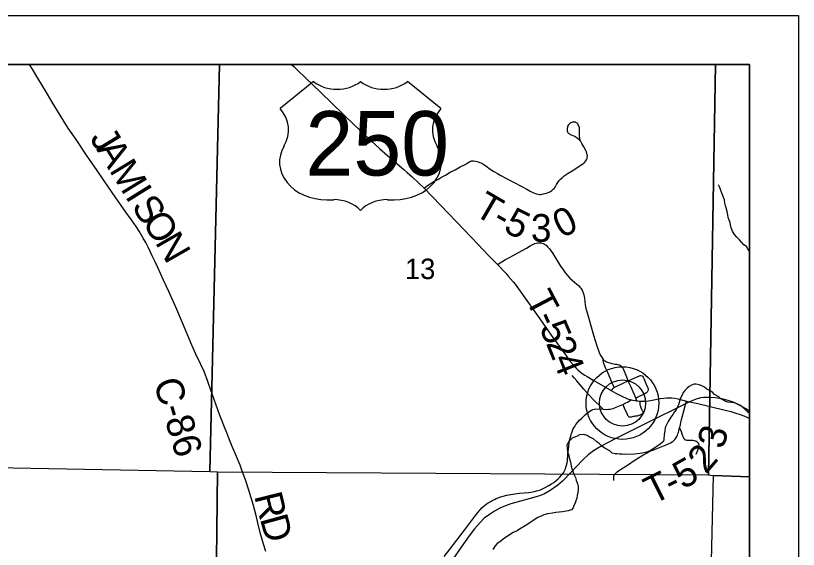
# Model space of a CAD drawing. Extents: x 0 to 34, y 0 to 22.
# Drawn here: x 7.897 to 9.5, y 19.408 to 20.5 of the extents above; entities that cross this region are included whole.
import ezdxf

# ---------------------------------------------------------------- set-up
doc = ezdxf.new("R2010")
doc.units = 0
for name, color, linetype in [('GM_X_Corporation', 7, 'Continuous'), ('GM_X_County_Road', 7, 'Continuous'), ('GM_X_County_Road_Text', 7, 'Continuous'), ('GM_X_Minor_River', 7, 'Continuous'), ('GM_X_Rail_Line', 7, 'Continuous'), ('GM_X_Section_Text', 7, 'Continuous'), ('GM_X_Township_Road', 7, 'Continuous'), ('GM_X_Township_Road_Text', 7, 'Continuous'), ('GM_X_Unincorporated', 7, 'Continuous'), ('GM_X_Unincorporated_Location', 7, 'Continuous'), ('GM_X_US_Location', 7, 'Continuous'), ('GM_X_US_Route', 7, 'Continuous'), ('GM_X_US_Shield', 7, 'Continuous'), ('SH_Data', 7, 'Continuous')]:
    doc.layers.add(name, color=color, linetype=linetype)

msp = doc.modelspace()

# ---------------------------------------------------------------- linework, layer by layer
at = {"layer": 'GM_X_Corporation'}
for points in [[(9.4, 16.4853), (9.4, 20.4), (2.6, 20.4), (2.6, 16.6918), (3.1555, 16.6686), (3.1684, 16.6682), (4.0515, 16.6368), (4.1011, 16.6362), (4.1867, 16.6352), (4.5473, 16.6256), (4.6351, 16.6229), (5.4202, 16.5982), (6.0834, 16.5816), (6.2194, 16.578), (8.0963, 16.5226), (9.09, 16.4927)], [(9.4, 16.4853), (9.4, 20.4), (6.2895, 20.4), (6.2595, 19.6124), (6.2942, 19.6131), (6.2926, 19.1539), (6.292, 18.5898), (6.2786, 18.5898), (6.2744, 18.4654), (6.2729, 18.2077), (6.2194, 16.578), (8.0963, 16.5226), (9.09, 16.4927)], [(8.3146, 20.4), (7.307, 20.4), (7.2834, 19.5867), (7.3046, 19.5855), (8.2946, 19.5667)], [(9.3302, 20.4), (8.3146, 20.4), (8.2946, 19.5667), (8.3101, 19.5662), (9.3157, 19.5601)], [(9.4, 19.5563), (9.4, 20.4), (9.3302, 20.4), (9.3157, 19.5601), (9.3252, 19.5587)], [(8.2946, 19.5667), (8.3101, 19.5662), (8.2986, 18.5464), (7.291, 18.5737), (7.3046, 19.5855)], [(9.3157, 19.5601), (9.3252, 19.5587), (9.3006, 18.5069), (8.2986, 18.5464), (8.3101, 19.5662)], [(9.4, 18.5032), (9.4, 19.5563), (9.3252, 19.5587), (9.3006, 18.5069)]]:
    msp.add_lwpolyline(points, close=True, dxfattribs=at)
at = {"layer": 'GM_X_County_Road'}
for points in [[(8.4089, 19.4028), (8.4043, 19.4179), (8.3988, 19.4374), (8.3933, 19.4585), (8.3892, 19.4767), (8.3838, 19.4974), (8.3742, 19.529), (8.3673, 19.55), (8.3616, 19.5658), (8.3566, 19.5796), (8.3492, 19.5977), (8.3405, 19.6179), (8.3332, 19.6352), (8.329, 19.6458), (8.3244, 19.6578), (8.3186, 19.6732), (8.3146, 19.6837), (8.3111, 19.6933), (8.3067, 19.7048), (8.2964, 19.7336), (8.2903, 19.7512), (8.2828, 19.7715), (8.2755, 19.7874), (8.2661, 19.807), (8.2577, 19.8256), (8.2382, 19.8714), (8.2246, 19.903), (8.2105, 19.9357), (8.1998, 19.9586), (8.1934, 19.9723), (8.187, 19.9858), (8.1823, 19.9959), (8.1764, 20.0084), (8.168, 20.0261), (8.1633, 20.0355), (8.1581, 20.0446), (8.1496, 20.0588), (8.1434, 20.0684), (8.1337, 20.082), (8.1227, 20.0976), (8.1114, 20.1135), (8.1004, 20.1293), (8.0868, 20.1491), (8.0764, 20.1638), (8.0637, 20.1828), (8.042, 20.2142), (8.0205, 20.2465), (8.0046, 20.2694), (7.9955, 20.2841), (7.9827, 20.3053), (7.9717, 20.3232), (7.9617, 20.3396), (7.9517, 20.3562), (7.9422, 20.3721), (7.9311, 20.3905), (7.9252, 20.4)], [(8.7744, 19.3926), (8.7867, 19.4085), (8.8161, 19.447), (8.8386, 19.4768), (8.844, 19.4838), (8.8473, 19.4879), (8.8525, 19.4932), (8.8571, 19.4971), (8.8608, 19.4998), (8.8649, 19.5026), (8.8686, 19.505), (8.873, 19.5076), (8.8774, 19.5099), (8.8809, 19.5115), (8.8852, 19.5132), (8.8901, 19.5148), (8.8956, 19.5164), (8.9031, 19.5183), (8.9108, 19.5197), (8.9195, 19.5212), (8.9288, 19.5223), (8.9477, 19.5242), (8.9598, 19.5261), (8.9639, 19.5271), (8.9673, 19.5282), (8.9715, 19.5297), (8.9758, 19.5315), (8.9811, 19.5341), (8.9878, 19.5377), (8.9945, 19.5418), (8.9989, 19.5447), (9.0039, 19.5484), (9.0081, 19.552), (9.0117, 19.5555), (9.0143, 19.5584), (9.0169, 19.5617), (9.0188, 19.5645), (9.021, 19.5685), (9.0229, 19.5724), (9.024, 19.5755), (9.0253, 19.58), (9.0264, 19.5845), (9.0269, 19.5894), (9.0278, 19.6013), (9.0299, 19.6189), (9.0314, 19.6308), (9.0332, 19.6374), (9.0345, 19.642), (9.0355, 19.6449), (9.0367, 19.6483), (9.0384, 19.6526), (9.0404, 19.6562), (9.0422, 19.6593), (9.0445, 19.6628), (9.0477, 19.6671), (9.0519, 19.6718), (9.0572, 19.677), (9.0636, 19.6828), (9.0677, 19.6864), (9.0701, 19.6882), (9.0731, 19.6904), (9.0763, 19.6925), (9.0792, 19.6939), (9.0825, 19.6947), (9.0854, 19.695), (9.1, 19.6942), (9.1074, 19.694), (9.1116, 19.6942), (9.1141, 19.6945), (9.1176, 19.6952), (9.121, 19.6962), (9.1265, 19.6983), (9.1338, 19.7014), (9.1402, 19.7043), (9.1469, 19.7074), (9.1502, 19.7091), (9.1556, 19.7123), (9.1575, 19.7137)], [(9.1575, 19.7137), (9.1609, 19.713), (9.1656, 19.7121), (9.1685, 19.7117)], [(9.1685, 19.7117), (9.1711, 19.7114), (9.1739, 19.7111), (9.1758, 19.711)], [(9.1758, 19.711), (9.18, 19.7109), (9.1885, 19.7111), (9.1932, 19.7116), (9.2007, 19.7128), (9.2171, 19.716), (9.2246, 19.7172), (9.2296, 19.7176), (9.2364, 19.7178), (9.241, 19.7176), (9.2468, 19.7169), (9.2533, 19.7157), (9.2709, 19.7112)], [(9.2709, 19.7112), (9.2938, 19.706), (9.3191, 19.7), (9.3502, 19.6924), (9.3618, 19.6894), (9.3721, 19.6865), (9.3811, 19.6836), (9.3886, 19.6807), (9.3943, 19.6781), (9.4, 19.6753)]]:
    msp.add_lwpolyline(points, dxfattribs=at)
at = {"layer": 'GM_X_Minor_River'}
for points in [[(9.4, 20.018), (9.3965, 20.0228), (9.3937, 20.0276), (9.3883, 20.0312), (9.3839, 20.036), (9.3792, 20.0408), (9.3737, 20.0466), (9.3689, 20.0522), (9.3652, 20.0589), (9.3627, 20.0656), (9.361, 20.072), (9.3601, 20.0765), (9.358, 20.0817), (9.3563, 20.0866), (9.3553, 20.0926), (9.3539, 20.0994), (9.3521, 20.1065), (9.3508, 20.1107), (9.3495, 20.1163), (9.3485, 20.1227), (9.3468, 20.128), (9.3451, 20.1321), (9.3435, 20.1366), (9.3414, 20.1418), (9.3389, 20.1485), (9.3364, 20.1539)], [(9.4, 19.6861), (9.3968, 19.6886), (9.3898, 19.6952), (9.3815, 19.7017), (9.3773, 19.7042), (9.3727, 19.7059), (9.3684, 19.7073), (9.3558, 19.7088), (9.3516, 19.7102), (9.3412, 19.7159), (9.3372, 19.7199), (9.3283, 19.7245), (9.3232, 19.73), (9.3127, 19.7354), (9.308, 19.7394), (9.3011, 19.7426), (9.2969, 19.7443), (9.2907, 19.746), (9.2866, 19.7459), (9.2813, 19.7438), (9.2765, 19.741), (9.2721, 19.7374), (9.2673, 19.7328), (9.2644, 19.7285), (9.2623, 19.7231), (9.258, 19.7158), (9.2543, 19.7032), (9.2526, 19.699), (9.2494, 19.6932), (9.2454, 19.6882), (9.2432, 19.6835), (9.2389, 19.6781), (9.2331, 19.6692), (9.2307, 19.6635), (9.2275, 19.6573), (9.2266, 19.6501), (9.2254, 19.6429), (9.2246, 19.6334), (9.224, 19.6285), (9.217, 19.6226), (9.2103, 19.6178), (9.2003, 19.6118), (9.1947, 19.6086), (9.1868, 19.6061), (9.1808, 19.6047), (9.1763, 19.6038), (9.1698, 19.6032), (9.1642, 19.6027), (9.1441, 19.602), (9.1391, 19.6022), (9.1334, 19.6024), (9.1292, 19.603), (9.1247, 19.6033), (9.1189, 19.6042), (9.1138, 19.609), (9.1022, 19.6154), (9.0963, 19.6201), (9.0916, 19.6249), (9.087, 19.6278), (9.0811, 19.6332), (9.0718, 19.6382), (9.0675, 19.6407), (9.0606, 19.6424), (9.0515, 19.6417), (9.0471, 19.6393), (9.037, 19.6348), (9.0289, 19.6274), (9.0261, 19.6205), (9.0263, 19.6152), (9.0273, 19.6073), (9.0299, 19.5994), (9.0308, 19.5949), (9.0326, 19.5889), (9.0339, 19.5829), (9.0349, 19.5776), (9.037, 19.5713), (9.0383, 19.5672), (9.0404, 19.5616), (9.0437, 19.5545), (9.045, 19.5493), (9.0479, 19.5418), (9.0493, 19.5362), (9.0491, 19.529), (9.0486, 19.5237), (9.0469, 19.5176), (9.046, 19.5122), (9.0439, 19.5069), (9.0429, 19.5023), (9.0404, 19.4973), (9.0387, 19.4927), (9.0351, 19.4881), (9.0287, 19.4867), (9.0241, 19.4854)], [(9.0241, 19.4854), (9.017, 19.4845), (9.0102, 19.4839), (9.0033, 19.4833), (8.9962, 19.4819), (8.986, 19.48), (8.9789, 19.4783), (8.9747, 19.4763), (8.9661, 19.473), (8.9524, 19.4638), (8.9461, 19.4591), (8.9406, 19.4555), (8.9287, 19.4491), (8.9239, 19.4451), (8.9156, 19.4418), (8.9064, 19.4359), (8.8956, 19.4287), (8.8908, 19.4244), (8.8834, 19.4196), (8.8787, 19.4145), (8.874, 19.4072)]]:
    msp.add_lwpolyline(points, dxfattribs=at)
at = {"layer": 'GM_X_Rail_Line'}
for points in [[(9.3167, 19.7185), (9.3062, 19.7181), (9.2994, 19.7174), (9.2888, 19.7145), (9.2759, 19.7091), (9.1818, 19.6624), (9.1305, 19.6364), (9.1074, 19.6247), (9.0925, 19.6164), (9.0802, 19.6095), (9.0695, 19.6012), (9.0576, 19.5902), (9.0345, 19.5655), (9.0166, 19.547), (9.0074, 19.5387), (8.9916, 19.528), (8.9801, 19.5211), (8.972, 19.5176), (8.9629, 19.5148), (8.9507, 19.5114), (8.9111, 19.5004), (8.8998, 19.4969), (8.8884, 19.492), (8.8774, 19.4856), (8.8674, 19.4791), (8.8567, 19.4713), (8.848, 19.4628), (8.8369, 19.4494), (8.8254, 19.4349), (8.8092, 19.412), (8.7922, 19.3875)], [(9.3165, 19.719), (9.3301, 19.7184), (9.3429, 19.7163), (9.3557, 19.7132), (9.3681, 19.7086), (9.3797, 19.7026), (9.3936, 19.6952), (9.4, 19.6906)]]:
    msp.add_lwpolyline(points, dxfattribs=at)
at = {"layer": 'GM_X_Township_Road'}
for points in [[(8.7332, 20.147), (8.7382, 20.151), (8.7458, 20.1558), (8.752, 20.1596), (8.7629, 20.1656), (8.7693, 20.1693), (8.777, 20.1737), (8.787, 20.1794), (8.7967, 20.1844), (8.8076, 20.1904), (8.8172, 20.1953), (8.8218, 20.1981), (8.825, 20.2001), (8.8273, 20.2014), (8.8289, 20.2023), (8.8308, 20.2029), (8.8326, 20.2031), (8.8343, 20.2029), (8.8386, 20.2022), (8.8421, 20.2013), (8.8458, 20.2002), (8.8494, 20.1988), (8.8527, 20.1973), (8.8565, 20.1948), (8.8616, 20.1913), (8.867, 20.1874), (8.8764, 20.1812), (8.8836, 20.1769), (8.8906, 20.1728), (8.9007, 20.1672), (8.9149, 20.16), (8.9337, 20.1504), (8.9437, 20.1448), (8.9505, 20.1409), (8.9534, 20.1395), (8.9563, 20.1382), (8.9594, 20.1369), (8.9632, 20.1355), (8.9669, 20.1346), (8.9697, 20.1342), (8.9723, 20.1342), (8.975, 20.1345), (8.9775, 20.135), (8.9804, 20.1357), (8.9838, 20.1368), (8.9873, 20.1379), (8.9899, 20.139), (8.9925, 20.1404), (8.9952, 20.1423), (8.998, 20.1445), (8.9999, 20.1465), (9.0016, 20.1491), (9.0047, 20.1541), (9.0102, 20.1624), (9.013, 20.1653), (9.016, 20.1681), (9.0204, 20.1718), (9.0286, 20.1773), (9.0364, 20.1824), (9.0603, 20.198), (9.0629, 20.2003), (9.0648, 20.2025), (9.0662, 20.205), (9.0673, 20.2078), (9.0677, 20.2102), (9.0678, 20.2129), (9.0676, 20.2154), (9.067, 20.2178), (9.0658, 20.2215), (9.0646, 20.2242), (9.0603, 20.2318), (9.0565, 20.2384), (9.0539, 20.2438), (9.0533, 20.2451), (9.0526, 20.2472), (9.0522, 20.2491), (9.052, 20.2512), (9.0519, 20.2681), (9.0516, 20.2705), (9.0512, 20.2723), (9.0503, 20.2747), (9.0493, 20.2765), (9.0481, 20.2783), (9.0467, 20.2798), (9.0457, 20.2806), (9.0445, 20.2814), (9.0432, 20.2818), (9.0415, 20.2821), (9.0374, 20.2819), (9.0358, 20.2815), (9.0338, 20.2805), (9.0319, 20.2793), (9.0304, 20.2778), (9.0293, 20.2764), (9.0281, 20.2746), (9.0274, 20.2728), (9.0269, 20.2711), (9.0266, 20.2691), (9.0265, 20.267), (9.0266, 20.2643), (9.027, 20.2621), (9.0276, 20.2607), (9.0287, 20.2594), (9.0299, 20.2586), (9.031, 20.2578), (9.0326, 20.257), (9.0402, 20.2541), (9.0428, 20.2527), (9.0449, 20.2513), (9.0481, 20.2485), (9.0508, 20.2459), (9.0522, 20.2448), (9.0539, 20.2438)], [(8.8837, 19.9904), (8.8892, 19.9942), (8.8949, 19.9977), (8.9003, 20.0008), (8.9082, 20.005), (8.9155, 20.0091), (8.9217, 20.0126), (8.9341, 20.0194), (8.9431, 20.0244), (8.9504, 20.0285), (8.9561, 20.0314), (8.9604, 20.0335), (8.9631, 20.0345), (8.9662, 20.0351), (8.9693, 20.0353), (8.9721, 20.0351), (8.9748, 20.0345), (8.9776, 20.0334), (8.98, 20.0322), (8.9819, 20.031), (8.9833, 20.0299), (8.9865, 20.0269), (8.9905, 20.0227), (8.9939, 20.0181), (8.9973, 20.0131), (9.0129, 19.9874), (9.0152, 19.9839), (9.0187, 19.9788), (9.0231, 19.9731), (9.0281, 19.9672), (9.0322, 19.9628), (9.0463, 19.9505), (9.0496, 19.9475), (9.0526, 19.9443), (9.0545, 19.9422), (9.056, 19.94), (9.0571, 19.9381), (9.0582, 19.9358), (9.0595, 19.9324), (9.0605, 19.9288), (9.0618, 19.922), (9.0634, 19.9081), (9.065, 19.9005), (9.0681, 19.8898), (9.0807, 19.8458), (9.0872, 19.8243), (9.0885, 19.8203), (9.0906, 19.8145), (9.093, 19.8085), (9.0954, 19.8037), (9.0979, 19.7994), (9.0999, 19.7967)], [(9.0999, 19.7967), (9.101, 19.7955), (9.1021, 19.7944), (9.1034, 19.7934), (9.105, 19.7925), (9.107, 19.7916), (9.1092, 19.7907), (9.1114, 19.7899), (9.1139, 19.7892), (9.1159, 19.7888), (9.1184, 19.7882), (9.1214, 19.7876), (9.1249, 19.7869), (9.1284, 19.7863), (9.1314, 19.7855)], [(9.1229, 19.7386), (9.1214, 19.7422), (9.1189, 19.7477), (9.116, 19.7543), (9.1109, 19.7659), (9.1081, 19.7724), (9.1052, 19.7794), (9.1025, 19.7856), (9.1014, 19.7882), (9.1007, 19.7909), (9.1001, 19.7944), (9.0999, 19.7967)], [(9.1685, 19.7117), (9.1682, 19.713), (9.1679, 19.7147), (9.1674, 19.7165), (9.1666, 19.719), (9.1657, 19.7214), (9.1647, 19.7238), (9.1618, 19.7301), (9.1575, 19.7392), (9.1531, 19.7492), (9.1517, 19.7523), (9.1485, 19.7603), (9.1423, 19.7748), (9.1409, 19.7775), (9.1394, 19.7799), (9.1383, 19.7812), (9.1368, 19.7826), (9.1354, 19.7837), (9.1336, 19.7846), (9.1314, 19.7855)], [(9.1, 19.6942), (9.0958, 19.6987), (9.0813, 19.7131), (9.072, 19.7224), (9.0658, 19.7294), (9.0608, 19.7352), (9.0523, 19.7451), (9.046, 19.7525), (9.0407, 19.7585), (9.0367, 19.7634)], [(9.1415, 19.7478), (9.1424, 19.7482), (9.1486, 19.751), (9.1517, 19.7523), (9.1686, 19.76)], [(9.1686, 19.76), (9.1757, 19.7632), (9.1774, 19.7635), (9.1801, 19.7629), (9.1811, 19.7619), (9.1824, 19.7598), (9.1843, 19.7556), (9.1879, 19.747), (9.1911, 19.7397)], [(9.1166, 19.7327), (9.1175, 19.734), (9.1192, 19.7357), (9.1202, 19.7367), (9.1216, 19.7378), (9.1229, 19.7386), (9.1266, 19.7407), (9.1415, 19.7478)], [(9.1911, 19.7397), (9.1919, 19.7379), (9.1924, 19.7361), (9.1926, 19.7349), (9.1924, 19.7332)], [(9.1924, 19.7332), (9.1919, 19.7318), (9.1912, 19.7308), (9.1901, 19.7294), (9.1889, 19.7282), (9.1876, 19.7272), (9.1841, 19.7253), (9.1741, 19.7206), (9.1712, 19.7191), (9.1674, 19.7165)], [(9.1402, 19.7043), (9.1432, 19.6973), (9.1485, 19.6855)], [(9.1485, 19.6855), (9.1494, 19.6837), (9.1503, 19.6821), (9.1514, 19.6806), (9.1523, 19.6798), (9.1536, 19.679), (9.1548, 19.6786), (9.1579, 19.6789), (9.1602, 19.6794), (9.1624, 19.68), (9.1645, 19.6804), (9.1665, 19.6807), (9.1684, 19.681), (9.1703, 19.6811), (9.1719, 19.6814), (9.1741, 19.682), (9.176, 19.6828), (9.1782, 19.684), (9.18, 19.6851), (9.1811, 19.6858), (9.1817, 19.6863), (9.182, 19.6867), (9.1822, 19.6873), (9.1821, 19.6887), (9.1819, 19.6894), (9.1811, 19.6911), (9.1797, 19.6938), (9.1783, 19.6971), (9.177, 19.701), (9.1762, 19.704), (9.1759, 19.7055), (9.1757, 19.7074), (9.1758, 19.711)], [(9.2601, 19.6707), (9.2608, 19.6736), (9.2648, 19.6883), (9.2691, 19.7043), (9.2709, 19.7112)], [(9.1221, 19.5482), (9.1223, 19.5574), (9.1228, 19.5594), (9.1234, 19.5608), (9.1247, 19.5623), (9.1266, 19.5642), (9.1288, 19.5659), (9.1319, 19.5683), (9.1355, 19.5707), (9.1521, 19.5813), (9.164, 19.5891), (9.1817, 19.6), (9.1906, 19.6052), (9.1947, 19.6075), (9.198, 19.609), (9.2017, 19.6107), (9.2261, 19.6202), (9.2328, 19.623), (9.2381, 19.6257), (9.2416, 19.6276), (9.2437, 19.6291), (9.2455, 19.6308), (9.2472, 19.6327), (9.2491, 19.6354), (9.2511, 19.6386), (9.2524, 19.6412), (9.2533, 19.6439), (9.2543, 19.6469), (9.2568, 19.6567), (9.2576, 19.66), (9.2601, 19.6707)], [(9.291, 19.6025), (9.2943, 19.6104), (9.2964, 19.6162), (9.2968, 19.6182), (9.297, 19.6199), (9.2968, 19.6218), (9.2964, 19.6231), (9.2955, 19.6247), (9.2943, 19.6259), (9.2932, 19.627), (9.2919, 19.6278), (9.2904, 19.6287), (9.2888, 19.6292), (9.2867, 19.6297), (9.284, 19.6301), (9.2788, 19.6304), (9.2724, 19.6306), (9.2704, 19.6308), (9.2691, 19.6312), (9.2678, 19.632), (9.2666, 19.6331), (9.2657, 19.6342), (9.2651, 19.6353), (9.264, 19.6379), (9.2623, 19.6431), (9.2605, 19.6482), (9.2583, 19.6532), (9.2568, 19.6567)]]:
    msp.add_lwpolyline(points, dxfattribs=at)
at = {"layer": 'GM_X_Unincorporated'}
for radius in [0.0744, 0.0472]:
    msp.add_circle((9.1397, 19.707), radius, dxfattribs=at)
at = {"layer": 'GM_X_Unincorporated_Location'}
msp.add_line((9.1397, 19.707), (9.1397, 19.707), dxfattribs=at)
at = {"layer": 'GM_X_US_Route'}
for points in [[(8.4619, 20.4), (8.4665, 20.3959), (8.4742, 20.3885), (8.5218, 20.3424), (8.5918, 20.2751), (8.6085, 20.2592), (8.6248, 20.244), (8.6419, 20.2283), (8.6593, 20.213), (8.6917, 20.185), (8.6987, 20.179), (8.7088, 20.1703), (8.7233, 20.1566), (8.7308, 20.1494), (8.7332, 20.147), (8.7671, 20.1119), (8.8313, 20.045), (8.8662, 20.0083), (8.8837, 19.9904), (8.9012, 19.9722), (8.9057, 19.967), (8.9159, 19.9552), (8.9199, 19.9501), (8.9231, 19.9459), (8.9603, 19.8935), (8.9702, 19.8793), (8.994, 19.846), (9.025, 19.8028), (9.0332, 19.7917), (9.0398, 19.7837), (9.044, 19.7789), (9.0476, 19.7755), (9.0529, 19.7709), (9.0572, 19.7678), (9.0628, 19.7642), (9.0674, 19.7613), (9.0796, 19.7541), (9.1142, 19.734), (9.1166, 19.7327)], [(9.1166, 19.7327), (9.1261, 19.7274), (9.1345, 19.7229), (9.1411, 19.7197), (9.146, 19.7175), (9.1502, 19.7159), (9.1554, 19.7143), (9.1575, 19.7137)], [(9.1575, 19.7137), (9.1609, 19.713), (9.1656, 19.7121), (9.1685, 19.7117)], [(9.1685, 19.7117), (9.1711, 19.7114), (9.1739, 19.7111), (9.1758, 19.711)], [(9.1758, 19.711), (9.18, 19.7109), (9.1885, 19.7111), (9.1932, 19.7116), (9.2007, 19.7128), (9.2171, 19.716), (9.2246, 19.7172), (9.2296, 19.7176), (9.2364, 19.7178), (9.241, 19.7176), (9.2468, 19.7169), (9.2533, 19.7157), (9.2709, 19.7112)], [(9.2709, 19.7112), (9.2938, 19.706), (9.3191, 19.7), (9.3502, 19.6924), (9.3618, 19.6894), (9.3721, 19.6865), (9.3811, 19.6836), (9.3886, 19.6807), (9.3943, 19.6781), (9.4, 19.6753)]]:
    msp.add_lwpolyline(points, dxfattribs=at)
at = {"layer": 'GM_X_US_Shield'}
for p, q in [((8.507, 20.365), (8.4383, 20.3101)), ((8.7679, 20.3101), (8.6993, 20.365)), ((8.5345, 20.1233), (8.5482, 20.1233)), ((8.6581, 20.1233), (8.6718, 20.1233))]:
    msp.add_line(p, q, dxfattribs=at)
for centre, major_axis, start_param, end_param in [((8.5551, 20.4043), (-0.0687, 0), 0.795399, 2.346194), ((8.6512, 20.4043), (-0.0687, 0), 0.795399, 2.346194), ((8.3596, 20.266), (0.0961, 0), 5.838949, 6.894067), ((8.8467, 20.266), (-0.0961, 0), 5.672304, 6.727422), ((8.5334, 20.2002), (0.0961, 0), 2.702327, 4.723529), ((8.6729, 20.2002), (-0.0961, 0), 1.559657, 3.580859), ((8.5482, 20.0684), (-0.0687, 0), 3.785094, 4.712389), ((8.6581, 20.0684), (-0.0687, 0), 4.712389, 5.639684)]:
    msp.add_ellipse(centre, major_axis=major_axis, ratio=0.8, start_param=start_param, end_param=end_param, dxfattribs=at)
at = {"layer": 'SH_Data'}
for points in [[(2.5, 20.5), (9.5, 20.5), (9.5, 13.5), (2.5, 13.5)], [(2.6, 20.4), (9.4, 20.4), (9.4, 13.6), (2.6, 13.6)]]:
    msp.add_lwpolyline(points, close=True, dxfattribs=at)

# ---------------------------------------------------------------- texts
at = {"layer": 'GM_X_County_Road_Text'}
for s, height, rotation, p in [('J', 0.0568, 301.3878, (8.0474, 20.2491)), ('A', 0.0568, 301.388, (8.0613, 20.2263)), ('M', 0.0568, 301.4355, (8.0874, 20.1836)), ('I', 0.0568, 301.9581, (8.1198, 20.1305)), ('S', 0.0568, 302.9437, (8.1327, 20.1098)), ('O', 0.0568, 303.8142, (8.1541, 20.0769)), ('N', 0.0568, 299.7548, (8.1814, 20.0362)), ('C-86', 0.05682, 286.9259, (8.1786, 19.7495)), ('R', 0.0568, 283.8895, (8.3851, 19.5173)), ('D', 0.0568, 285.4662, (8.3967, 19.4704))]:
    msp.add_text(s, height=height, rotation=rotation, dxfattribs=at).set_placement(p)
at = {"layer": 'GM_X_Section_Text'}
msp.add_text('13', height=0.04186, rotation=0, dxfattribs=at).set_placement((8.6941, 19.9608))
at = {"layer": 'GM_X_Township_Road_Text'}
for s, rotation, p in [('T', 329.8102, (8.8328, 20.0939)), ('5', 333.8534, (8.8937, 20.059)), ('0', 26.5341, (9.0151, 20.0435)), ('-', 330.5209, (8.8702, 20.0722)), ('3', 359.5742, (8.952, 20.0372)), ('T', 297.7074, (8.94, 19.9194)), ('-', 294.3057, (8.9594, 19.8826)), ('5', 293.079, (8.9689, 19.8616)), ('2', 291.9754, (8.9825, 19.8297)), ('4', 291.6787, (8.9956, 19.7973)), ('3', 74.9848, (9.3467, 19.611)), ('2', 49.1318, (9.3108, 19.56)), ('5', 29.2675, (9.2637, 19.5294)), ('T', 26.611, (9.2024, 19.4984)), ('-', 27.0826, (9.2409, 19.5177))]:
    msp.add_text(s, height=0.0568, rotation=rotation, dxfattribs=at).set_placement(p)
at = {"layer": 'GM_X_US_Location'}
for s, p in [('0', (8.6032, 20.2386)), ('/', (8.6033, 20.2386))]:
    msp.add_text(s, height=0.000189, dxfattribs=at).set_placement(p)
msp.add_text('250', height=0.000189, rotation=0, dxfattribs=at).set_placement((8.545, 20.1994))
at = {"layer": 'GM_X_US_Shield'}
msp.add_text('250', height=0.13184, dxfattribs=at).set_placement((8.4904, 20.1728))

doc.saveas('drawing.dxf')
